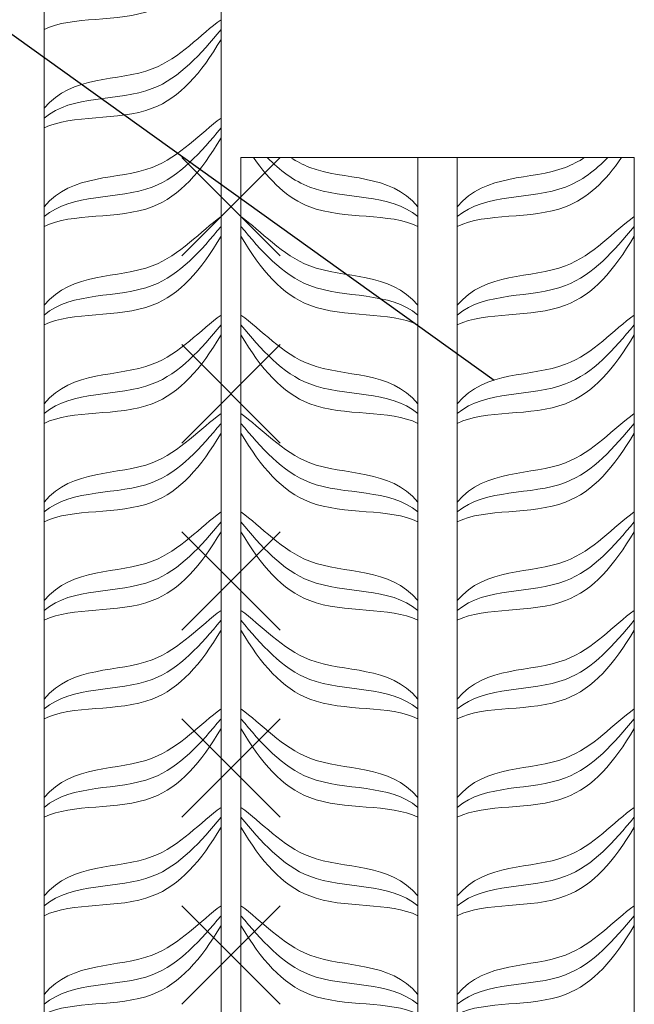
# Model space of a CAD drawing. Header units: millimetres. Extents: x -33345 to 4712671, y -3392 to 121473.
# Tile 450 of 656: x 2299608 to 2300181, y 81198 to 82115. Entities that reach past the tile are written whole.
import ezdxf

# ---------------------------------------------------------------- set-up
doc = ezdxf.new("R2010")
doc.units = ezdxf.units.MM
for name, color, linetype, lineweight in [('Lina', 7, 'Continuous', 20), ('АСО-Текст', 7, 'Continuous', 20), ('РАЗМЕРЫ', 172, 'Continuous', 13), ('Штриховая-АСО', 8, 'Continuous', 15)]:
    doc.layers.add(name, color=color, linetype=linetype, lineweight=lineweight)
doc.styles.add('RUSS', font='RUSS.shx', dxfattribs={"width": 0.8, "oblique": 15, "height": 250})

# ---------------------------------------------------------------- blocks, each defined once
blk = doc.blocks.new('*U115')
at = {"color": 0, "lineweight": -2}
for p, q in [((-50, 0), (50, -100)), ((-50, -100), (50, 0)), ((-50, -190), (50, -290)), ((-50, -290), (50, -190)), ((-50, -380), (50, -480)), ((-50, -480), (50, -380)), ((-50, -570), (50, -670)), ((-50, -670), (50, -570)), ((-50, -760), (50, -860)), ((-50, -860), (50, -760))]:
    blk.add_line(p, q, dxfattribs=at)
blk = doc.blocks.new('asdfsad')
blk.add_lwpolyline([(1259016.54, -410510.28), (1260364.41, -411476.22)])
at = {"layer": 'Lina'}
blk.add_lwpolyline([(1260086.94, -409050.22), (1260086.94, -413250.22), (1259686.94, -413250.22), (1259686.94, -409050.22)], dxfattribs=at)
blk.add_lwpolyline([(1260506.94, -411250.22), (1260106.94, -411250.22), (1260106.94, -415450.22), (1260506.94, -415450.22)], close=True, dxfattribs=at)
at = {"layer": 'Штриховая-АСО'}
blk.add_lwpolyline([(1259906.94, -409057.61), (1259906.94, -413250.22), (1259866.94, -413250.22), (1259866.94, -409042.83)], dxfattribs=at)
blk.add_lwpolyline([(1260286.94, -415450.22), (1260326.94, -415450.22), (1260326.94, -411250.22), (1260286.94, -411250.22)], close=True, dxfattribs=at)
for points, knots in [([(1260086.94, -411030.22), (1260066.11, -411064.8), (1260019.53, -411119.79), (1259935.32, -411105.98), (1259906.94, -411120.22)], [0, 0, 0, 0, 4.609772, 10.310649, 10.310649, 10.310649, 10.310649]), ([(1260086.94, -411110.22), (1260066.11, -411124.8), (1260019.53, -411179.79), (1259935.32, -411165.98), (1259906.94, -411200.22)], [0, 0, 0, 0, 4.609772, 10.310649, 10.310649, 10.310649, 10.310649]), ([(1260086.94, -411110.22), (1260066.11, -411124.8), (1260019.53, -411179.79), (1259935.32, -411165.98), (1259906.94, -411200.22)], [0, 0, 0, 0, 4.609772, 10.310649, 10.310649, 10.310649, 10.310649]), ([(1260086.94, -411120.22), (1260066.11, -411144.8), (1260019.53, -411199.79), (1259935.32, -411185.98), (1259906.94, -411210.22)], [0, 0, 0, 0, 4.609772, 10.310649, 10.310649, 10.310649, 10.310649]), ([(1260086.94, -411120.22), (1260066.11, -411144.8), (1260019.53, -411199.79), (1259935.32, -411185.98), (1259906.94, -411210.22)], [0, 0, 0, 0, 4.609772, 10.310649, 10.310649, 10.310649, 10.310649]), ([(1260086.94, -411130.22), (1260066.11, -411164.8), (1260019.53, -411219.79), (1259935.32, -411205.98), (1259906.94, -411220.22)], [0, 0, 0, 0, 4.609772, 10.310649, 10.310649, 10.310649, 10.310649]), ([(1260086.94, -411130.22), (1260066.11, -411164.8), (1260019.53, -411219.79), (1259935.32, -411205.98), (1259906.94, -411220.22)], [0, 0, 0, 0, 4.609772, 10.310649, 10.310649, 10.310649, 10.310649]), ([(1260086.94, -411210.22), (1260066.11, -411224.8), (1260019.53, -411279.79), (1259935.32, -411265.98), (1259906.94, -411300.22)], [0, 0, 0, 0, 4.609772, 10.310649, 10.310649, 10.310649, 10.310649]), ([(1260086.94, -411220.22), (1260066.11, -411244.8), (1260019.53, -411299.79), (1259935.32, -411285.98), (1259906.94, -411310.22)], [0, 0, 0, 0, 4.609772, 10.310649, 10.310649, 10.310649, 10.310649]), ([(1260086.94, -411230.22), (1260066.11, -411264.8), (1260019.53, -411319.79), (1259935.32, -411305.98), (1259906.94, -411320.22)], [0, 0, 0, 0, 4.609772, 10.310649, 10.310649, 10.310649, 10.310649]), ([(1260119.83, -411250.22), (1260136.63, -411274.32), (1260182.07, -411318.52), (1260258.56, -411305.98), (1260286.94, -411320.22)], [0.946222, 0.946222, 0.946222, 0.946222, 4.609772, 10.310649, 10.310649, 10.310649, 10.310649]), ([(1260133.78, -411250.22), (1260146.61, -411263.05), (1260190.18, -411297.19), (1260258.56, -411285.98), (1260286.94, -411310.22)], [1.939104, 1.939104, 1.939104, 1.939104, 4.609772, 10.310649, 10.310649, 10.310649, 10.310649]), ([(1260157.48, -411250.22), (1260163.6, -411254.14), (1260202.84, -411275.12), (1260258.56, -411265.98), (1260286.94, -411300.22)], [3.48884, 3.48884, 3.48884, 3.48884, 4.609772, 10.310649, 10.310649, 10.310649, 10.310649]), ([(1260456.39, -411250.22), (1260450.28, -411254.14), (1260411.03, -411275.12), (1260355.32, -411265.98), (1260326.94, -411300.22)], [3.48884, 3.48884, 3.48884, 3.48884, 4.609772, 10.310649, 10.310649, 10.310649, 10.310649]), ([(1260480.1, -411250.22), (1260467.26, -411263.05), (1260423.69, -411297.19), (1260355.32, -411285.98), (1260326.94, -411310.22)], [1.939104, 1.939104, 1.939104, 1.939104, 4.609772, 10.310649, 10.310649, 10.310649, 10.310649]), ([(1260494.05, -411250.22), (1260477.24, -411274.32), (1260431.8, -411318.52), (1260355.32, -411305.98), (1260326.94, -411320.22)], [0.946222, 0.946222, 0.946222, 0.946222, 4.609772, 10.310649, 10.310649, 10.310649, 10.310649]), ([(1260086.94, -411310.22), (1260066.11, -411324.8), (1260019.53, -411379.79), (1259935.32, -411365.98), (1259906.94, -411400.22)], [0, 0, 0, 0, 4.609772, 10.310649, 10.310649, 10.310649, 10.310649]), ([(1260086.94, -411310.22), (1260066.11, -411324.8), (1260019.53, -411379.79), (1259935.32, -411365.98), (1259906.94, -411400.22)], [0, 0, 0, 0, 4.609772, 10.310649, 10.310649, 10.310649, 10.310649]), ([(1260106.94, -411310.22), (1260127.76, -411324.8), (1260174.34, -411379.79), (1260258.56, -411365.98), (1260286.94, -411400.22)], [0, 0, 0, 0, 4.609772, 10.310649, 10.310649, 10.310649, 10.310649]), ([(1260106.94, -411310.22), (1260127.76, -411324.8), (1260174.34, -411379.79), (1260258.56, -411365.98), (1260286.94, -411400.22)], [0, 0, 0, 0, 4.609772, 10.310649, 10.310649, 10.310649, 10.310649]), ([(1260506.94, -411310.22), (1260486.11, -411324.8), (1260439.53, -411379.79), (1260355.32, -411365.98), (1260326.94, -411400.22)], [0, 0, 0, 0, 4.609772, 10.310649, 10.310649, 10.310649, 10.310649]), ([(1260506.94, -411310.22), (1260486.11, -411324.8), (1260439.53, -411379.79), (1260355.32, -411365.98), (1260326.94, -411400.22)], [0, 0, 0, 0, 4.609772, 10.310649, 10.310649, 10.310649, 10.310649]), ([(1260086.94, -411320.22), (1260066.11, -411344.8), (1260019.53, -411399.79), (1259935.32, -411385.98), (1259906.94, -411410.22)], [0, 0, 0, 0, 4.609772, 10.310649, 10.310649, 10.310649, 10.310649]), ([(1260086.94, -411320.22), (1260066.11, -411344.8), (1260019.53, -411399.79), (1259935.32, -411385.98), (1259906.94, -411410.22)], [0, 0, 0, 0, 4.609772, 10.310649, 10.310649, 10.310649, 10.310649]), ([(1260106.94, -411320.22), (1260127.76, -411344.8), (1260174.34, -411399.79), (1260258.56, -411385.98), (1260286.94, -411410.22)], [0, 0, 0, 0, 4.609772, 10.310649, 10.310649, 10.310649, 10.310649]), ([(1260106.94, -411320.22), (1260127.76, -411344.8), (1260174.34, -411399.79), (1260258.56, -411385.98), (1260286.94, -411410.22)], [0, 0, 0, 0, 4.609772, 10.310649, 10.310649, 10.310649, 10.310649]), ([(1260506.94, -411320.22), (1260486.11, -411344.8), (1260439.53, -411399.79), (1260355.32, -411385.98), (1260326.94, -411410.22)], [0, 0, 0, 0, 4.609772, 10.310649, 10.310649, 10.310649, 10.310649]), ([(1260506.94, -411320.22), (1260486.11, -411344.8), (1260439.53, -411399.79), (1260355.32, -411385.98), (1260326.94, -411410.22)], [0, 0, 0, 0, 4.609772, 10.310649, 10.310649, 10.310649, 10.310649]), ([(1260086.94, -411330.22), (1260066.11, -411364.8), (1260019.53, -411419.79), (1259935.32, -411405.98), (1259906.94, -411420.22)], [0, 0, 0, 0, 4.609772, 10.310649, 10.310649, 10.310649, 10.310649]), ([(1260086.94, -411330.22), (1260066.11, -411364.8), (1260019.53, -411419.79), (1259935.32, -411405.98), (1259906.94, -411420.22)], [0, 0, 0, 0, 4.609772, 10.310649, 10.310649, 10.310649, 10.310649]), ([(1260106.94, -411330.22), (1260127.76, -411364.8), (1260174.34, -411419.79), (1260258.56, -411405.98), (1260286.94, -411420.22)], [0, 0, 0, 0, 4.609772, 10.310649, 10.310649, 10.310649, 10.310649]), ([(1260106.94, -411330.22), (1260127.76, -411364.8), (1260174.34, -411419.79), (1260258.56, -411405.98), (1260286.94, -411420.22)], [0, 0, 0, 0, 4.609772, 10.310649, 10.310649, 10.310649, 10.310649]), ([(1260506.94, -411330.22), (1260486.11, -411364.8), (1260439.53, -411419.79), (1260355.32, -411405.98), (1260326.94, -411420.22)], [0, 0, 0, 0, 4.609772, 10.310649, 10.310649, 10.310649, 10.310649]), ([(1260506.94, -411330.22), (1260486.11, -411364.8), (1260439.53, -411419.79), (1260355.32, -411405.98), (1260326.94, -411420.22)], [0, 0, 0, 0, 4.609772, 10.310649, 10.310649, 10.310649, 10.310649]), ([(1260086.94, -411410.22), (1260066.11, -411424.8), (1260019.53, -411479.79), (1259935.32, -411465.98), (1259906.94, -411500.22)], [0, 0, 0, 0, 4.609772, 10.310649, 10.310649, 10.310649, 10.310649]), ([(1260106.94, -411410.22), (1260127.76, -411424.8), (1260174.34, -411479.79), (1260258.56, -411465.98), (1260286.94, -411500.22)], [0, 0, 0, 0, 4.609772, 10.310649, 10.310649, 10.310649, 10.310649]), ([(1260506.94, -411410.22), (1260486.11, -411424.8), (1260439.53, -411479.79), (1260355.32, -411465.98), (1260326.94, -411500.22)], [0, 0, 0, 0, 4.609772, 10.310649, 10.310649, 10.310649, 10.310649]), ([(1260086.94, -411420.22), (1260066.11, -411444.8), (1260019.53, -411499.79), (1259935.32, -411485.98), (1259906.94, -411510.22)], [0, 0, 0, 0, 4.609772, 10.310649, 10.310649, 10.310649, 10.310649]), ([(1260106.94, -411420.22), (1260127.76, -411444.8), (1260174.34, -411499.79), (1260258.56, -411485.98), (1260286.94, -411510.22)], [0, 0, 0, 0, 4.609772, 10.310649, 10.310649, 10.310649, 10.310649]), ([(1260506.94, -411420.22), (1260486.11, -411444.8), (1260439.53, -411499.79), (1260355.32, -411485.98), (1260326.94, -411510.22)], [0, 0, 0, 0, 4.609772, 10.310649, 10.310649, 10.310649, 10.310649]), ([(1260086.94, -411430.22), (1260066.11, -411464.8), (1260019.53, -411519.79), (1259935.32, -411505.98), (1259906.94, -411520.22)], [0, 0, 0, 0, 4.609772, 10.310649, 10.310649, 10.310649, 10.310649]), ([(1260106.94, -411430.22), (1260127.76, -411464.8), (1260174.34, -411519.79), (1260258.56, -411505.98), (1260286.94, -411520.22)], [0, 0, 0, 0, 4.609772, 10.310649, 10.310649, 10.310649, 10.310649]), ([(1260506.94, -411430.22), (1260486.11, -411464.8), (1260439.53, -411519.79), (1260355.32, -411505.98), (1260326.94, -411520.22)], [0, 0, 0, 0, 4.609772, 10.310649, 10.310649, 10.310649, 10.310649]), ([(1260086.94, -411510.22), (1260066.11, -411524.8), (1260019.53, -411579.79), (1259935.32, -411565.98), (1259906.94, -411600.22)], [0, 0, 0, 0, 4.609772, 10.310649, 10.310649, 10.310649, 10.310649]), ([(1260086.94, -411510.22), (1260066.11, -411524.8), (1260019.53, -411579.79), (1259935.32, -411565.98), (1259906.94, -411600.22)], [0, 0, 0, 0, 4.609772, 10.310649, 10.310649, 10.310649, 10.310649]), ([(1260106.94, -411510.22), (1260127.76, -411524.8), (1260174.34, -411579.79), (1260258.56, -411565.98), (1260286.94, -411600.22)], [0, 0, 0, 0, 4.609772, 10.310649, 10.310649, 10.310649, 10.310649]), ([(1260106.94, -411510.22), (1260127.76, -411524.8), (1260174.34, -411579.79), (1260258.56, -411565.98), (1260286.94, -411600.22)], [0, 0, 0, 0, 4.609772, 10.310649, 10.310649, 10.310649, 10.310649]), ([(1260506.94, -411510.22), (1260486.11, -411524.8), (1260439.53, -411579.79), (1260355.32, -411565.98), (1260326.94, -411600.22)], [0, 0, 0, 0, 4.609772, 10.310649, 10.310649, 10.310649, 10.310649]), ([(1260506.94, -411510.22), (1260486.11, -411524.8), (1260439.53, -411579.79), (1260355.32, -411565.98), (1260326.94, -411600.22)], [0, 0, 0, 0, 4.609772, 10.310649, 10.310649, 10.310649, 10.310649]), ([(1260086.94, -411520.22), (1260066.11, -411544.8), (1260019.53, -411599.79), (1259935.32, -411585.98), (1259906.94, -411610.22)], [0, 0, 0, 0, 4.609772, 10.310649, 10.310649, 10.310649, 10.310649]), ([(1260086.94, -411520.22), (1260066.11, -411544.8), (1260019.53, -411599.79), (1259935.32, -411585.98), (1259906.94, -411610.22)], [0, 0, 0, 0, 4.609772, 10.310649, 10.310649, 10.310649, 10.310649]), ([(1260106.94, -411520.22), (1260127.76, -411544.8), (1260174.34, -411599.79), (1260258.56, -411585.98), (1260286.94, -411610.22)], [0, 0, 0, 0, 4.609772, 10.310649, 10.310649, 10.310649, 10.310649]), ([(1260106.94, -411520.22), (1260127.76, -411544.8), (1260174.34, -411599.79), (1260258.56, -411585.98), (1260286.94, -411610.22)], [0, 0, 0, 0, 4.609772, 10.310649, 10.310649, 10.310649, 10.310649]), ([(1260506.94, -411520.22), (1260486.11, -411544.8), (1260439.53, -411599.79), (1260355.32, -411585.98), (1260326.94, -411610.22)], [0, 0, 0, 0, 4.609772, 10.310649, 10.310649, 10.310649, 10.310649]), ([(1260506.94, -411520.22), (1260486.11, -411544.8), (1260439.53, -411599.79), (1260355.32, -411585.98), (1260326.94, -411610.22)], [0, 0, 0, 0, 4.609772, 10.310649, 10.310649, 10.310649, 10.310649]), ([(1260086.94, -411530.22), (1260066.11, -411564.8), (1260019.53, -411619.79), (1259935.32, -411605.98), (1259906.94, -411620.22)], [0, 0, 0, 0, 4.609772, 10.310649, 10.310649, 10.310649, 10.310649]), ([(1260086.94, -411530.22), (1260066.11, -411564.8), (1260019.53, -411619.79), (1259935.32, -411605.98), (1259906.94, -411620.22)], [0, 0, 0, 0, 4.609772, 10.310649, 10.310649, 10.310649, 10.310649]), ([(1260106.94, -411530.22), (1260127.76, -411564.8), (1260174.34, -411619.79), (1260258.56, -411605.98), (1260286.94, -411620.22)], [0, 0, 0, 0, 4.609772, 10.310649, 10.310649, 10.310649, 10.310649]), ([(1260106.94, -411530.22), (1260127.76, -411564.8), (1260174.34, -411619.79), (1260258.56, -411605.98), (1260286.94, -411620.22)], [0, 0, 0, 0, 4.609772, 10.310649, 10.310649, 10.310649, 10.310649]), ([(1260506.94, -411530.22), (1260486.11, -411564.8), (1260439.53, -411619.79), (1260355.32, -411605.98), (1260326.94, -411620.22)], [0, 0, 0, 0, 4.609772, 10.310649, 10.310649, 10.310649, 10.310649]), ([(1260506.94, -411530.22), (1260486.11, -411564.8), (1260439.53, -411619.79), (1260355.32, -411605.98), (1260326.94, -411620.22)], [0, 0, 0, 0, 4.609772, 10.310649, 10.310649, 10.310649, 10.310649]), ([(1260086.94, -411610.22), (1260066.11, -411624.8), (1260019.53, -411679.79), (1259935.32, -411665.98), (1259906.94, -411700.22)], [0, 0, 0, 0, 4.609772, 10.310649, 10.310649, 10.310649, 10.310649]), ([(1260106.94, -411610.22), (1260127.76, -411624.8), (1260174.34, -411679.79), (1260258.56, -411665.98), (1260286.94, -411700.22)], [0, 0, 0, 0, 4.609772, 10.310649, 10.310649, 10.310649, 10.310649]), ([(1260506.94, -411610.22), (1260486.11, -411624.8), (1260439.53, -411679.79), (1260355.32, -411665.98), (1260326.94, -411700.22)], [0, 0, 0, 0, 4.609772, 10.310649, 10.310649, 10.310649, 10.310649]), ([(1260086.94, -411620.22), (1260066.11, -411644.8), (1260019.53, -411699.79), (1259935.32, -411685.98), (1259906.94, -411710.22)], [0, 0, 0, 0, 4.609772, 10.310649, 10.310649, 10.310649, 10.310649]), ([(1260106.94, -411620.22), (1260127.76, -411644.8), (1260174.34, -411699.79), (1260258.56, -411685.98), (1260286.94, -411710.22)], [0, 0, 0, 0, 4.609772, 10.310649, 10.310649, 10.310649, 10.310649]), ([(1260506.94, -411620.22), (1260486.11, -411644.8), (1260439.53, -411699.79), (1260355.32, -411685.98), (1260326.94, -411710.22)], [0, 0, 0, 0, 4.609772, 10.310649, 10.310649, 10.310649, 10.310649]), ([(1260086.94, -411630.22), (1260066.11, -411664.8), (1260019.53, -411719.79), (1259935.32, -411705.98), (1259906.94, -411720.22)], [0, 0, 0, 0, 4.609772, 10.310649, 10.310649, 10.310649, 10.310649]), ([(1260106.94, -411630.22), (1260127.76, -411664.8), (1260174.34, -411719.79), (1260258.56, -411705.98), (1260286.94, -411720.22)], [0, 0, 0, 0, 4.609772, 10.310649, 10.310649, 10.310649, 10.310649]), ([(1260506.94, -411630.22), (1260486.11, -411664.8), (1260439.53, -411719.79), (1260355.32, -411705.98), (1260326.94, -411720.22)], [0, 0, 0, 0, 4.609772, 10.310649, 10.310649, 10.310649, 10.310649]), ([(1260086.94, -411710.22), (1260066.11, -411724.8), (1260019.53, -411779.79), (1259935.32, -411765.98), (1259906.94, -411800.22)], [0, 0, 0, 0, 4.609772, 10.310649, 10.310649, 10.310649, 10.310649]), ([(1260086.94, -411710.22), (1260066.11, -411724.8), (1260019.53, -411779.79), (1259935.32, -411765.98), (1259906.94, -411800.22)], [0, 0, 0, 0, 4.609772, 10.310649, 10.310649, 10.310649, 10.310649]), ([(1260106.94, -411710.22), (1260127.76, -411724.8), (1260174.34, -411779.79), (1260258.56, -411765.98), (1260286.94, -411800.22)], [0, 0, 0, 0, 4.609772, 10.310649, 10.310649, 10.310649, 10.310649]), ([(1260106.94, -411710.22), (1260127.76, -411724.8), (1260174.34, -411779.79), (1260258.56, -411765.98), (1260286.94, -411800.22)], [0, 0, 0, 0, 4.609772, 10.310649, 10.310649, 10.310649, 10.310649]), ([(1260506.94, -411710.22), (1260486.11, -411724.8), (1260439.53, -411779.79), (1260355.32, -411765.98), (1260326.94, -411800.22)], [0, 0, 0, 0, 4.609772, 10.310649, 10.310649, 10.310649, 10.310649]), ([(1260506.94, -411710.22), (1260486.11, -411724.8), (1260439.53, -411779.79), (1260355.32, -411765.98), (1260326.94, -411800.22)], [0, 0, 0, 0, 4.609772, 10.310649, 10.310649, 10.310649, 10.310649]), ([(1260086.94, -411720.22), (1260066.11, -411744.8), (1260019.53, -411799.79), (1259935.32, -411785.98), (1259906.94, -411810.22)], [0, 0, 0, 0, 4.609772, 10.310649, 10.310649, 10.310649, 10.310649]), ([(1260086.94, -411720.22), (1260066.11, -411744.8), (1260019.53, -411799.79), (1259935.32, -411785.98), (1259906.94, -411810.22)], [0, 0, 0, 0, 4.609772, 10.310649, 10.310649, 10.310649, 10.310649]), ([(1260106.94, -411720.22), (1260127.76, -411744.8), (1260174.34, -411799.79), (1260258.56, -411785.98), (1260286.94, -411810.22)], [0, 0, 0, 0, 4.609772, 10.310649, 10.310649, 10.310649, 10.310649]), ([(1260106.94, -411720.22), (1260127.76, -411744.8), (1260174.34, -411799.79), (1260258.56, -411785.98), (1260286.94, -411810.22)], [0, 0, 0, 0, 4.609772, 10.310649, 10.310649, 10.310649, 10.310649]), ([(1260506.94, -411720.22), (1260486.11, -411744.8), (1260439.53, -411799.79), (1260355.32, -411785.98), (1260326.94, -411810.22)], [0, 0, 0, 0, 4.609772, 10.310649, 10.310649, 10.310649, 10.310649]), ([(1260506.94, -411720.22), (1260486.11, -411744.8), (1260439.53, -411799.79), (1260355.32, -411785.98), (1260326.94, -411810.22)], [0, 0, 0, 0, 4.609772, 10.310649, 10.310649, 10.310649, 10.310649]), ([(1260086.94, -411730.22), (1260066.11, -411764.8), (1260019.53, -411819.79), (1259935.32, -411805.98), (1259906.94, -411820.22)], [0, 0, 0, 0, 4.609772, 10.310649, 10.310649, 10.310649, 10.310649]), ([(1260086.94, -411730.22), (1260066.11, -411764.8), (1260019.53, -411819.79), (1259935.32, -411805.98), (1259906.94, -411820.22)], [0, 0, 0, 0, 4.609772, 10.310649, 10.310649, 10.310649, 10.310649]), ([(1260106.94, -411730.22), (1260127.76, -411764.8), (1260174.34, -411819.79), (1260258.56, -411805.98), (1260286.94, -411820.22)], [0, 0, 0, 0, 4.609772, 10.310649, 10.310649, 10.310649, 10.310649]), ([(1260106.94, -411730.22), (1260127.76, -411764.8), (1260174.34, -411819.79), (1260258.56, -411805.98), (1260286.94, -411820.22)], [0, 0, 0, 0, 4.609772, 10.310649, 10.310649, 10.310649, 10.310649]), ([(1260506.94, -411730.22), (1260486.11, -411764.8), (1260439.53, -411819.79), (1260355.32, -411805.98), (1260326.94, -411820.22)], [0, 0, 0, 0, 4.609772, 10.310649, 10.310649, 10.310649, 10.310649]), ([(1260506.94, -411730.22), (1260486.11, -411764.8), (1260439.53, -411819.79), (1260355.32, -411805.98), (1260326.94, -411820.22)], [0, 0, 0, 0, 4.609772, 10.310649, 10.310649, 10.310649, 10.310649]), ([(1260086.94, -411810.22), (1260066.11, -411824.8), (1260019.53, -411879.79), (1259935.32, -411865.98), (1259906.94, -411900.22)], [0, 0, 0, 0, 4.609772, 10.310649, 10.310649, 10.310649, 10.310649]), ([(1260106.94, -411810.22), (1260127.76, -411824.8), (1260174.34, -411879.79), (1260258.56, -411865.98), (1260286.94, -411900.22)], [0, 0, 0, 0, 4.609772, 10.310649, 10.310649, 10.310649, 10.310649]), ([(1260506.94, -411810.22), (1260486.11, -411824.8), (1260439.53, -411879.79), (1260355.32, -411865.98), (1260326.94, -411900.22)], [0, 0, 0, 0, 4.609772, 10.310649, 10.310649, 10.310649, 10.310649]), ([(1260086.94, -411820.22), (1260066.11, -411844.8), (1260019.53, -411899.79), (1259935.32, -411885.98), (1259906.94, -411910.22)], [0, 0, 0, 0, 4.609772, 10.310649, 10.310649, 10.310649, 10.310649]), ([(1260106.94, -411820.22), (1260127.76, -411844.8), (1260174.34, -411899.79), (1260258.56, -411885.98), (1260286.94, -411910.22)], [0, 0, 0, 0, 4.609772, 10.310649, 10.310649, 10.310649, 10.310649]), ([(1260506.94, -411820.22), (1260486.11, -411844.8), (1260439.53, -411899.79), (1260355.32, -411885.98), (1260326.94, -411910.22)], [0, 0, 0, 0, 4.609772, 10.310649, 10.310649, 10.310649, 10.310649]), ([(1260086.94, -411830.22), (1260066.11, -411864.8), (1260019.53, -411919.79), (1259935.32, -411905.98), (1259906.94, -411920.22)], [0, 0, 0, 0, 4.609772, 10.310649, 10.310649, 10.310649, 10.310649]), ([(1260106.94, -411830.22), (1260127.76, -411864.8), (1260174.34, -411919.79), (1260258.56, -411905.98), (1260286.94, -411920.22)], [0, 0, 0, 0, 4.609772, 10.310649, 10.310649, 10.310649, 10.310649]), ([(1260506.94, -411830.22), (1260486.11, -411864.8), (1260439.53, -411919.79), (1260355.32, -411905.98), (1260326.94, -411920.22)], [0, 0, 0, 0, 4.609772, 10.310649, 10.310649, 10.310649, 10.310649]), ([(1260086.94, -411910.22), (1260066.11, -411924.8), (1260019.53, -411979.79), (1259935.32, -411965.98), (1259906.94, -412000.22)], [0, 0, 0, 0, 4.609772, 10.310649, 10.310649, 10.310649, 10.310649]), ([(1260086.94, -411910.22), (1260066.11, -411924.8), (1260019.53, -411979.79), (1259935.32, -411965.98), (1259906.94, -412000.22)], [0, 0, 0, 0, 4.609772, 10.310649, 10.310649, 10.310649, 10.310649]), ([(1260106.94, -411910.22), (1260127.76, -411924.8), (1260174.34, -411979.79), (1260258.56, -411965.98), (1260286.94, -412000.22)], [0, 0, 0, 0, 4.609772, 10.310649, 10.310649, 10.310649, 10.310649]), ([(1260106.94, -411910.22), (1260127.76, -411924.8), (1260174.34, -411979.79), (1260258.56, -411965.98), (1260286.94, -412000.22)], [0, 0, 0, 0, 4.609772, 10.310649, 10.310649, 10.310649, 10.310649]), ([(1260506.94, -411910.22), (1260486.11, -411924.8), (1260439.53, -411979.79), (1260355.32, -411965.98), (1260326.94, -412000.22)], [0, 0, 0, 0, 4.609772, 10.310649, 10.310649, 10.310649, 10.310649]), ([(1260506.94, -411910.22), (1260486.11, -411924.8), (1260439.53, -411979.79), (1260355.32, -411965.98), (1260326.94, -412000.22)], [0, 0, 0, 0, 4.609772, 10.310649, 10.310649, 10.310649, 10.310649]), ([(1260086.94, -411920.22), (1260066.11, -411944.8), (1260019.53, -411999.79), (1259935.32, -411985.98), (1259906.94, -412010.22)], [0, 0, 0, 0, 4.609772, 10.310649, 10.310649, 10.310649, 10.310649]), ([(1260086.94, -411920.22), (1260066.11, -411944.8), (1260019.53, -411999.79), (1259935.32, -411985.98), (1259906.94, -412010.22)], [0, 0, 0, 0, 4.609772, 10.310649, 10.310649, 10.310649, 10.310649]), ([(1260106.94, -411920.22), (1260127.76, -411944.8), (1260174.34, -411999.79), (1260258.56, -411985.98), (1260286.94, -412010.22)], [0, 0, 0, 0, 4.609772, 10.310649, 10.310649, 10.310649, 10.310649]), ([(1260106.94, -411920.22), (1260127.76, -411944.8), (1260174.34, -411999.79), (1260258.56, -411985.98), (1260286.94, -412010.22)], [0, 0, 0, 0, 4.609772, 10.310649, 10.310649, 10.310649, 10.310649]), ([(1260506.94, -411920.22), (1260486.11, -411944.8), (1260439.53, -411999.79), (1260355.32, -411985.98), (1260326.94, -412010.22)], [0, 0, 0, 0, 4.609772, 10.310649, 10.310649, 10.310649, 10.310649]), ([(1260506.94, -411920.22), (1260486.11, -411944.8), (1260439.53, -411999.79), (1260355.32, -411985.98), (1260326.94, -412010.22)], [0, 0, 0, 0, 4.609772, 10.310649, 10.310649, 10.310649, 10.310649]), ([(1260086.94, -411930.22), (1260066.11, -411964.8), (1260019.53, -412019.79), (1259935.32, -412005.98), (1259906.94, -412020.22)], [0, 0, 0, 0, 4.609772, 10.310649, 10.310649, 10.310649, 10.310649]), ([(1260086.94, -411930.22), (1260066.11, -411964.8), (1260019.53, -412019.79), (1259935.32, -412005.98), (1259906.94, -412020.22)], [0, 0, 0, 0, 4.609772, 10.310649, 10.310649, 10.310649, 10.310649]), ([(1260106.94, -411930.22), (1260127.76, -411964.8), (1260174.34, -412019.79), (1260258.56, -412005.98), (1260286.94, -412020.22)], [0, 0, 0, 0, 4.609772, 10.310649, 10.310649, 10.310649, 10.310649]), ([(1260106.94, -411930.22), (1260127.76, -411964.8), (1260174.34, -412019.79), (1260258.56, -412005.98), (1260286.94, -412020.22)], [0, 0, 0, 0, 4.609772, 10.310649, 10.310649, 10.310649, 10.310649]), ([(1260506.94, -411930.22), (1260486.11, -411964.8), (1260439.53, -412019.79), (1260355.32, -412005.98), (1260326.94, -412020.22)], [0, 0, 0, 0, 4.609772, 10.310649, 10.310649, 10.310649, 10.310649]), ([(1260506.94, -411930.22), (1260486.11, -411964.8), (1260439.53, -412019.79), (1260355.32, -412005.98), (1260326.94, -412020.22)], [0, 0, 0, 0, 4.609772, 10.310649, 10.310649, 10.310649, 10.310649]), ([(1260086.94, -412010.22), (1260066.11, -412024.8), (1260019.53, -412079.79), (1259935.32, -412065.98), (1259906.94, -412100.22)], [0, 0, 0, 0, 4.609772, 10.310649, 10.310649, 10.310649, 10.310649]), ([(1260106.94, -412010.22), (1260127.76, -412024.8), (1260174.34, -412079.79), (1260258.56, -412065.98), (1260286.94, -412100.22)], [0, 0, 0, 0, 4.609772, 10.310649, 10.310649, 10.310649, 10.310649]), ([(1260506.94, -412010.22), (1260486.11, -412024.8), (1260439.53, -412079.79), (1260355.32, -412065.98), (1260326.94, -412100.22)], [0, 0, 0, 0, 4.609772, 10.310649, 10.310649, 10.310649, 10.310649]), ([(1260086.94, -412020.22), (1260066.11, -412044.8), (1260019.53, -412099.79), (1259935.32, -412085.98), (1259906.94, -412110.22)], [0, 0, 0, 0, 4.609772, 10.310649, 10.310649, 10.310649, 10.310649]), ([(1260106.94, -412020.22), (1260127.76, -412044.8), (1260174.34, -412099.79), (1260258.56, -412085.98), (1260286.94, -412110.22)], [0, 0, 0, 0, 4.609772, 10.310649, 10.310649, 10.310649, 10.310649]), ([(1260506.94, -412020.22), (1260486.11, -412044.8), (1260439.53, -412099.79), (1260355.32, -412085.98), (1260326.94, -412110.22)], [0, 0, 0, 0, 4.609772, 10.310649, 10.310649, 10.310649, 10.310649]), ([(1260086.94, -412030.22), (1260066.11, -412064.8), (1260019.53, -412119.79), (1259935.32, -412105.98), (1259906.94, -412120.22)], [0, 0, 0, 0, 4.609772, 10.310649, 10.310649, 10.310649, 10.310649]), ([(1260106.94, -412030.22), (1260127.76, -412064.8), (1260174.34, -412119.79), (1260258.56, -412105.98), (1260286.94, -412120.22)], [0, 0, 0, 0, 4.609772, 10.310649, 10.310649, 10.310649, 10.310649]), ([(1260506.94, -412030.22), (1260486.11, -412064.8), (1260439.53, -412119.79), (1260355.32, -412105.98), (1260326.94, -412120.22)], [0, 0, 0, 0, 4.609772, 10.310649, 10.310649, 10.310649, 10.310649])]:
    blk.add_open_spline(points, degree=3, knots=knots, dxfattribs=at)
at = {"layer": 'РАЗМЕРЫ', "lineweight": 30}
blk.add_blockref('*U115', (1260096.94, -411250.22), dxfattribs=at)
at = {"layer": 'АСО-Текст', "insert": (1261977.53, -411212.62), "char_height": 300, "width": 4488.2727, "attachment_point": 1, "style": 'RUSS'}
blk.add_mtext('\\pi747.65909;Накладки Н1,Н2', dxfattribs=at)

msp = doc.modelspace()

# ---------------------------------------------------------------- block references
at = {"lineweight": 25, "xscale": 0.9162906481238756, "yscale": 0.9162906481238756, "zscale": 0.9162906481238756}
for p in [(1061190.092, 458811.149, 1359241.5), (1103190.092, 458811.149, 1359241.5), (1145190.092, 458811.149, 1359241.5)]:
    msp.add_blockref('asdfsad', p, dxfattribs=at)

doc.saveas('drawing.dxf')
